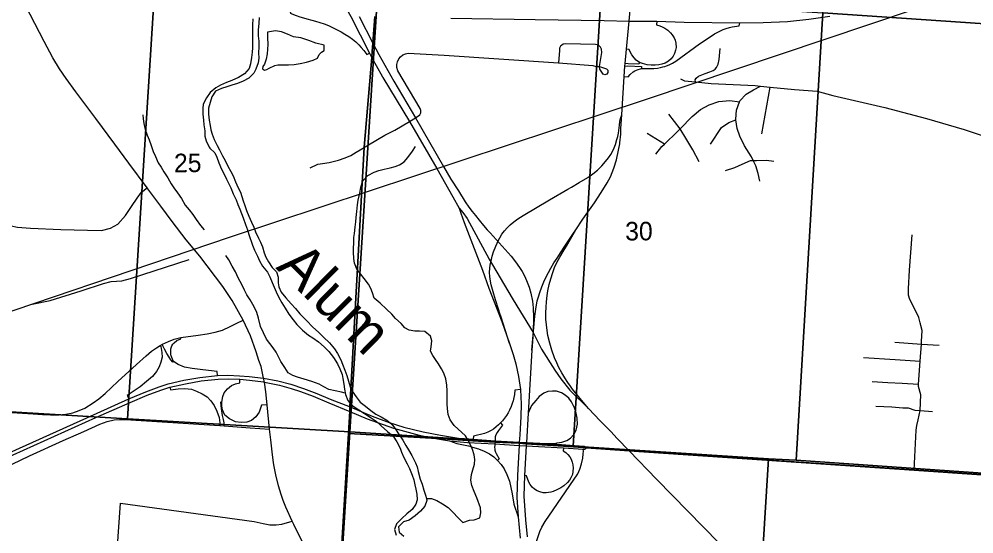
# Model space of a CAD drawing. Extents: x 114843 to 284848, y 317643 to 566895.
# Drawn here: x 222432 to 233833, y 369721 to 375870 of the extents above; entities that cross this region are included whole.
import ezdxf

# ---------------------------------------------------------------- set-up
doc = ezdxf.new("R2010")
doc.units = 0
for name, color, linetype in [('GM_X_City_Street', 7, 'Continuous'), ('GM_X_County_Road', 7, 'Continuous'), ('GM_X_Interchange_Ramps', 7, 'Continuous'), ('GM_X_Interstate_Route', 7, 'Continuous'), ('GM_X_Major_River', 7, 'Continuous'), ('GM_X_Major_River_Text', 7, 'Continuous'), ('GM_X_Minor_Lake', 7, 'Continuous'), ('GM_X_Minor_River', 7, 'Continuous'), ('GM_X_Rail_Line', 7, 'Continuous'), ('GM_X_Section', 7, 'Continuous'), ('GM_X_Section_Text', 7, 'Continuous'), ('GM_X_State_Route', 7, 'Continuous'), ('GM_X_Township', 7, 'Continuous'), ('GM_X_US_Route', 7, 'Continuous')]:
    doc.layers.add(name, color=color, linetype=linetype)

msp = doc.modelspace()

# ---------------------------------------------------------------- linework, layer by layer
at = {"layer": 'GM_X_City_Street'}
for p, q in [((231301, 374500), (231400, 375059)), ((230324, 374558), (230189, 374734)), ((230137, 374376), (229932, 374505)), ((232891, 372010), (233206, 371989)), ((233206, 371989), (233417, 371976)), ((229208, 370748), (229718, 370713))]:
    msp.add_line(p, q, dxfattribs=at)
for points in [[(229629, 374725), (229657, 375186), (229667, 375309), (229669, 375340), (229684, 375510), (229718, 375846), (229725, 375934), (229734, 376314), (229747, 376473), (229756, 376583), (229771, 376764), (229797, 377080)], [(229368, 375271), (229364, 375303), (229389, 375472), (229386, 375510), (229373, 375537), (229350, 375559), (229315, 375568), (228955, 375575), (228929, 375570), (228908, 375557), (228896, 375547), (228886, 375524), (228883, 375495), (228874, 375348)], [(227094, 374648), (227165, 374691), (227217, 374726), (227229, 374751), (227231, 374778), (227221, 374801), (226953, 375254), (226943, 375293), (226943, 375327), (226949, 375361), (226965, 375395), (226985, 375419), (227016, 375442), (227046, 375457), (227077, 375462), (227506, 375438), (228874, 375348), (229284, 375316), (229323, 375306), (229364, 375303), (229448, 375277), (229463, 375259), (229464, 375233), (229449, 375211), (229427, 375206), (229408, 375214), (229381, 375247), (229368, 375271)], [(230507, 375120), (230505, 375146), (230517, 375166), (230545, 375188), (230623, 375219), (230679, 375239), (230721, 375257), (230745, 375271), (230761, 375291), (230779, 375331), (230791, 375389), (230805, 375518)], [(230331, 375155), (230379, 375131), (230507, 375120), (230698, 375103), (231220, 375078), (231287, 375071), (231400, 375059), (231693, 375028), (231962, 375009), (232148, 374958), (232769, 374814), (233266, 374683), (233717, 374551), (234561, 374273)], [(231277, 373933), (231256, 374025), (231228, 374119), (231197, 374182), (231176, 374225), (231093, 374357), (231039, 374471), (231006, 374565), (230991, 374668), (230990, 374675), (230997, 374781), (231033, 374882), (231037, 374894), (231115, 374974), (231200, 375027), (231287, 375071)], [(230037, 374258), (230107, 374347), (230137, 374376), (230294, 374528), (230324, 374558), (230469, 374705), (230569, 374790), (230671, 374848), (230787, 374885), (230917, 374899), (231033, 374882)], [(228286, 371995), (228189, 372311), (228174, 372353), (228155, 372404), (228119, 372516), (228091, 372613), (228070, 372695), (228061, 372742), (228052, 372797), (228048, 372845), (228052, 372897), (228057, 372933), (228072, 373000), (228082, 373039), (228096, 373089), (228124, 373159), (228158, 373228), (228172, 373258), (228195, 373303), (228227, 373341), (228261, 373379), (228296, 373413), (228340, 373449), (228388, 373483), (228451, 373526), (228764, 373711), (228984, 373838), (229028, 373864), (229119, 373917), (229222, 373977), (229284, 374021), (229339, 374067), (229391, 374118), (229436, 374168), (229471, 374215), (229497, 374252), (229529, 374312), (229552, 374371), (229571, 374432), (229581, 374470), (229588, 374508), (229594, 374540), (229600, 374605), (229607, 374648), (229614, 374685), (229629, 374725)], [(229604, 374380), (229606, 374393), (229616, 374495), (229619, 374562), (229629, 374725)], [(230689, 374377), (230820, 374574), (230908, 374635), (230991, 374668)], [(226566, 374346), (226603, 374368), (226798, 374483), (226919, 374542), (227094, 374648)], [(230554, 374164), (230477, 374310), (230394, 374450), (230324, 374558)], [(225908, 374093), (225998, 374139), (226055, 374146), (226135, 374157), (226245, 374185), (226324, 374213), (226394, 374242), (226458, 374282), (226554, 374338), (226566, 374346)], [(228752, 372842), (228781, 372895), (228818, 372958), (228857, 373016), (228906, 373092), (228950, 373159), (228998, 373231), (229044, 373300), (229080, 373355), (229164, 373481), (229302, 373675), (229382, 373798), (229455, 373914), (229492, 373987), (229533, 374088), (229564, 374188), (229591, 374304), (229604, 374380)], [(230868, 374063), (230978, 374098), (231068, 374138), (231164, 374181), (231197, 374182), (231236, 374183), (231358, 374185), (231446, 374174)], [(222100, 373477), (222174, 373461), (222264, 373422), (222338, 373401), (222413, 373385), (222566, 373374), (222930, 373359), (223248, 373348), (223416, 373345), (223525, 373374), (223611, 373422), (223702, 373523), (223773, 373631), (223840, 373733), (223895, 373805), (223960, 373855)], [(233193, 372241), (233176, 372306), (233112, 372437), (233067, 372520), (233054, 372572), (233053, 372648), (233065, 372872), (233097, 373293)], [(228556, 371916), (228590, 372324), (228601, 372407), (228619, 372507), (228633, 372553), (228651, 372604), (228675, 372672), (228698, 372731), (228721, 372783), (228752, 372842)], [(222601, 371156), (222712, 371149), (222807, 371145), (222910, 371142), (222991, 371150), (223073, 371169), (223150, 371195), (223218, 371224), (223317, 371285), (223384, 371335), (223458, 371400), (223612, 371542), (223835, 371744), (223948, 371848), (224014, 371902), (224072, 371945), (224115, 371970), (224145, 371988), (224214, 372021), (224285, 372047), (224362, 372067), (224571, 372097), (224679, 372112), (224773, 372129), (224859, 372156), (224951, 372200), (225030, 372240), (225109, 372276)], [(233121, 370484), (233145, 370960), (233151, 371016), (233168, 371082), (233190, 371197), (233200, 371384), (233171, 371480), (233173, 371510), (233192, 371783), (233206, 371989), (233208, 372019), (233214, 372151), (233201, 372211), (233195, 372231), (233193, 372241)], [(232515, 371828), (232892, 371805), (233192, 371783)], [(215766, 371556), (216272, 371539), (218426, 371402), (221033, 371255), (221633, 371216), (222282, 371176), (222601, 371156)], [(232617, 371540), (232807, 371529), (232978, 371523), (233173, 371510)], [(232661, 371249), (232855, 371238), (232986, 371226), (233048, 371227), (233130, 371201), (233190, 371197), (233338, 371183)], [(221319, 369936), (221327, 370036), (221418, 370114), (222250, 370505), (222557, 370654), (222957, 370835), (223204, 370945), (223394, 371031), (223484, 371064), (223569, 371084)], [(223569, 371084), (223629, 371086), (223702, 371086), (224830, 371016), (224880, 371012)], [(224880, 371012), (225193, 370989), (225423, 370972)], [(228749, 370800), (229171, 370770), (229179, 370768), (229186, 370764), (229196, 370758), (229204, 370752), (229208, 370748)], [(228931, 370748), (229169, 370732), (229187, 370734), (229197, 370739), (229208, 370748)], [(229718, 370713), (233121, 370484), (235015, 370353)], [(223564, 368614), (223550, 368674), (223555, 368815), (223569, 369013), (223602, 369518), (223641, 370089)], [(223641, 370089), (225237, 369869), (225345, 369844), (225425, 369829), (225503, 369830), (225570, 369838), (225692, 369872)]]:
    msp.add_lwpolyline(points, dxfattribs=at)
at = {"layer": 'GM_X_County_Road'}
msp.add_line((229718, 370713), (230049, 370371), dxfattribs=at)
for points in [[(225109, 372276), (224975, 372508), (224863, 372677), (224592, 373039), (224425, 373234), (224260, 373453), (224126, 373636), (223969, 373841), (223960, 373855), (223742, 374151), (223577, 374378), (223350, 374682), (223111, 375002), (222993, 375162), (222913, 375276), (222836, 375409), (222733, 375603), (222508, 376033), (222382, 376283)], [(227688, 373611), (227732, 373559), (227782, 373487), (228045, 373001), (228216, 372711), (228331, 372517), (228569, 372127), (228669, 371928), (228828, 371677), (228899, 371574), (229010, 371439), (229232, 371219), (229369, 371072)], [(225470, 370576), (225457, 370667), (225438, 370844), (225423, 370972), (225393, 371263), (225378, 371420), (225361, 371535), (225351, 371583), (225321, 371721), (225294, 371794), (225261, 371898), (225195, 372086), (225109, 372276)], [(229369, 371072), (229498, 370943), (229574, 370861), (229718, 370713)], [(225910, 363536), (225961, 364228), (226005, 364976), (226100, 366513), (226115, 366819), (226201, 368431), (226203, 368476), (226192, 368642), (226169, 368752), (226115, 368928), (226113, 368933), (226008, 369167), (225916, 369363), (225879, 369497), (225712, 369834), (225692, 369872), (225617, 370040), (225587, 370120), (225561, 370192), (225530, 370294), (225496, 370426), (225474, 370548), (225470, 370576)], [(230049, 370371), (230786, 369613), (231201, 369191)]]:
    msp.add_lwpolyline(points, dxfattribs=at)
at = {"layer": 'GM_X_Interchange_Ramps'}
for points in [[(225679, 375974), (225670, 375940), (225740, 375915), (225783, 375898), (225827, 375884), (225867, 375872), (225928, 375858), (225973, 375846), (226025, 375830), (226074, 375813), (226127, 375792), (226166, 375775), (226215, 375752), (226279, 375718), (226322, 375692), (226370, 375661), (226413, 375632), (226454, 375597), (226489, 375561), (226518, 375531), (226548, 375497), (226583, 375449), (226615, 375464)], [(230046, 375844), (230045, 375801), (230083, 375790), (230112, 375778), (230142, 375761), (230177, 375737), (230209, 375706), (230231, 375681), (230254, 375647), (230268, 375619), (230276, 375581), (230277, 375531), (230272, 375499), (230259, 375460), (230241, 375426), (230218, 375397), (230187, 375369), (230146, 375345), (230108, 375331), (230071, 375324), (230026, 375320), (229980, 375320), (229930, 375326), (229875, 375340), (229842, 375353), (229802, 375381), (229776, 375408), (229749, 375443), (229732, 375473), (229717, 375507), (229684, 375510)], [(230141, 375306), (230163, 375313), (230193, 375325), (230234, 375345), (230274, 375368), (230557, 375574), (230695, 375668), (230734, 375694), (230774, 375716), (230807, 375732), (230838, 375745), (230876, 375758), (230913, 375769), (230946, 375776), (231032, 375790), (231037, 375826)], [(229842, 375353), (229834, 375332), (229703, 375337), (229669, 375340)], [(229657, 375186), (229706, 375182), (229729, 375209), (229766, 375241), (229785, 375253), (229825, 375270), (229852, 375277), (229866, 375279)], [(229667, 375309), (229700, 375311), (229864, 375305), (229866, 375279)], [(229866, 375279), (229897, 375282), (230012, 375279), (230054, 375284), (230092, 375292), (230119, 375299), (230141, 375306)], [(229232, 371219), (229111, 371361), (229041, 371450), (229015, 371486), (228984, 371530), (228947, 371586), (228913, 371645), (228878, 371710), (228852, 371765), (228826, 371825), (228793, 371915), (228769, 371999), (228746, 372093), (228736, 372151), (228728, 372218), (228723, 372288), (228722, 372360), (228724, 372430), (228728, 372493), (228737, 372569), (228745, 372623), (228762, 372700), (228780, 372768), (228804, 372842), (228827, 372902), (228851, 372954), (228889, 373026), (228928, 373096), (228967, 373158), (229080, 373355)], [(224803, 371613), (224797, 371662), (224624, 371682), (224497, 371696), (224405, 371714), (224331, 371746), (224277, 371779), (224254, 371827), (224244, 371861), (224242, 371894), (224243, 371931), (224256, 371968), (224269, 371987), (224284, 372005), (224317, 372031), (224364, 372050), (224362, 372067)], [(224115, 371970), (224123, 371959), (224138, 371889), (224139, 371834), (224126, 371774), (224103, 371718), (224074, 371661), (224023, 371603), (223954, 371541), (223877, 371479), (223793, 371421), (223723, 371375), (223741, 371333)], [(224277, 371779), (224267, 371771), (224243, 371802), (224223, 371831), (224195, 371876), (224168, 371927), (224150, 371969), (224145, 371988)], [(224231, 371472), (224239, 371441), (224333, 371456), (224411, 371457), (224490, 371449), (224552, 371428), (224618, 371395), (224676, 371357), (224721, 371312), (224761, 371255), (224794, 371187), (224820, 371111), (224829, 371047), (224830, 371016)], [(225393, 371263), (225325, 371257), (225300, 371176), (225260, 371121), (225207, 371076), (225152, 371056), (225084, 371051), (225016, 371061), (224945, 371095), (224890, 371141), (224862, 371203), (224853, 371250), (224853, 371296), (224863, 371362), (224879, 371407), (224919, 371456), (224970, 371495), (225017, 371512), (225068, 371525), (225067, 371568)], [(228418, 371446), (228351, 371437), (228346, 371385), (228339, 371349), (228330, 371310), (228320, 371277), (228309, 371244), (228289, 371200), (228272, 371167), (228254, 371137), (228230, 371103), (228206, 371073), (228181, 371046), (228158, 371023), (228130, 371000), (228097, 370974), (228069, 370956), (228030, 370938), (227990, 370922), (227859, 370889), (227855, 370854)], [(224880, 371012), (224880, 371048), (224871, 371089), (224862, 371136), (224852, 371192), (224843, 371252), (224840, 371298), (224853, 371296)], [(228181, 371046), (228206, 371021), (228158, 370958), (228139, 370932), (228126, 370906), (228117, 370881), (228115, 370854), (228115, 370834), (228115, 370816), (228114, 370797)], [(228114, 370797), (228112, 370783), (228109, 370754), (228111, 370736), (228113, 370720), (228121, 370699), (228130, 370681), (228165, 370616), (228146, 370600)], [(228931, 370748), (228930, 370715), (228959, 370693), (228984, 370671), (229007, 370643), (229026, 370612), (229038, 370580), (229046, 370545), (229048, 370506), (229039, 370429), (229022, 370390), (229006, 370365), (228979, 370334), (228935, 370294), (228900, 370272), (228852, 370246), (228811, 370229), (228780, 370219), (228726, 370210), (228690, 370213), (228651, 370222), (228620, 370235), (228586, 370257), (228559, 370281), (228535, 370310), (228517, 370341), (228490, 370416), (228466, 370417)], [(228556, 369379), (228596, 369386), (228597, 369470), (228598, 369533), (228607, 369593), (228616, 369641), (228636, 369702), (228651, 369750), (228675, 369801), (228714, 369869), (229103, 370439), (229129, 370494), (229149, 370558), (229165, 370626), (229169, 370677), (229170, 370710), (229169, 370732)]]:
    msp.add_lwpolyline(points, dxfattribs=at)
at = {"layer": 'GM_X_Interstate_Route'}
msp.add_lwpolyline([(227589, 375881), (228596, 375864), (229419, 375852), (229718, 375846), (230046, 375844), (230374, 375835), (231037, 375826), (231317, 375828), (231607, 375842), (231863, 375870), (232112, 375905)], dxfattribs=at)
at = {"layer": 'GM_X_Major_River'}
for points in [[(225223, 375874), (225218, 375802), (225220, 375528), (225216, 375475), (225208, 375411), (225197, 375337), (225181, 375281), (225124, 375218), (225052, 375174), (224972, 375137), (224909, 375112), (224835, 375080), (224781, 375049), (224714, 374995), (224668, 374928), (224629, 374854), (224625, 374802), (224627, 374736), (224634, 374662), (224636, 374606), (224649, 374534), (224651, 374472), (224664, 374418), (224700, 374342)], [(225297, 375889), (225296, 375821), (225286, 375738), (225287, 375672), (225293, 375608), (225294, 375540), (225292, 375468), (225295, 375402), (225287, 375346), (225259, 375273), (225236, 375223), (225176, 375163), (225108, 375128), (225039, 375101), (224973, 375081), (224911, 375062), (224849, 375042), (224779, 375011), (224734, 374943), (224712, 374873), (224695, 374806), (224693, 374736), (224700, 374664), (224712, 374598), (224723, 374546), (224737, 374496), (224763, 374432), (224798, 374361), (224826, 374307), (224859, 374239), (224891, 374181), (224924, 374113), (224962, 374049), (224988, 373999), (225015, 373928), (225047, 373856), (225074, 373802), (225090, 373750), (225106, 373700), (225127, 373642), (225149, 373584), (225176, 373516), (225206, 373444), (225233, 373386), (225255, 373331), (225290, 373255), (225314, 373205), (225340, 373151), (225359, 373079), (225379, 373027), (225409, 372973), (225454, 372903)], [(224700, 374342), (224708, 374328), (224769, 374272), (224793, 374222), (224817, 374154), (224848, 374078), (224876, 374027), (224909, 373959), (224937, 373903), (224961, 373853), (224990, 373785), (225022, 373713), (225045, 373655), (225067, 373599), (225088, 373548), (225108, 373496), (225136, 373418), (225161, 373352), (225177, 373298), (225220, 373172), (225243, 373110), (225277, 373040), (225303, 372982), (225340, 372919), (225398, 372849), (225425, 372791), (225455, 372723), (225478, 372667), (225500, 372613), (225532, 372546), (225571, 372480), (225611, 372416), (225652, 372346), (225706, 372280), (225749, 372223), (225817, 372153), (225888, 372096), (225940, 372062), (226006, 372014), (226074, 371957), (226131, 371899), (226185, 371830), (226232, 371754), (226260, 371692), (226289, 371626), (226299, 371576), (226310, 371508), (226316, 371452), (226328, 371386), (226357, 371314), (226411, 371256), (226488, 371205), (226558, 371161), (226624, 371114), (226697, 371066), (226757, 371013), (226833, 370945), (226900, 370888), (226944, 370820), (226981, 370746), (226999, 370696), (227027, 370632), (227066, 370559), (227092, 370501), (227125, 370421), (227145, 370367), (227158, 370307), (227170, 370257), (227183, 370197), (227185, 370129), (227171, 370077), (227124, 370012), (227060, 369960), (227003, 369905), (226937, 369843), (226914, 369774), (226936, 369708)], [(225454, 372903), (225462, 372896), (225506, 372850), (225525, 372788), (225527, 372722), (225534, 372672), (225560, 372608), (225616, 372540), (225679, 372469), (225731, 372415), (225784, 372351), (225864, 372270), (225941, 372192), (226007, 372129), (226068, 372071), (226138, 372003), (226197, 371932), (226233, 371876), (226275, 371800), (226292, 371750), (226322, 371678), (226347, 371612), (226367, 371545), (226386, 371477), (226408, 371427), (226455, 371359), (226505, 371295), (226567, 371248), (226634, 371196), (226692, 371152), (226754, 371121), (226822, 371081), (226883, 371034), (226925, 370972), (226972, 370906), (227014, 370839), (227050, 370777), (227083, 370725), (227123, 370657), (227164, 370571), (227184, 370521), (227199, 370467), (227223, 370377), (227246, 370314), (227266, 370244), (227287, 370174), (227299, 370122), (227278, 370051), (227224, 369991), (227162, 369936), (227091, 369886), (227021, 369865), (226963, 369807), (226972, 369743), (227026, 369695)]]:
    msp.add_lwpolyline(points, dxfattribs=at)
at = {"layer": 'GM_X_Minor_Lake'}
for points in [[(225606, 375326), (225648, 375326), (225716, 375328), (225790, 375342), (225862, 375357), (225944, 375379), (225994, 375403), (226016, 375448), (226044, 375474), (226076, 375494), (226076, 375560), (225976, 375584), (225890, 375616), (225795, 375646), (225709, 375660), (225637, 375692), (225565, 375717), (225493, 375731), (225399, 375713), (225397, 375649), (225401, 375568), (225396, 375454), (225384, 375390), (225364, 375334), (225342, 375304), (225340, 375278), (225362, 375260), (225392, 375270), (225418, 375284)], [(225418, 375284), (225484, 375317), (225523, 375324), (225554, 375326), (225606, 375326)]]:
    msp.add_lwpolyline(points, dxfattribs=at)
at = {"layer": 'GM_X_Minor_River'}
for points in [[(223911, 374728), (223915, 374678), (223921, 374624), (223939, 374552), (223963, 374484), (223984, 374427), (224010, 374361), (224034, 374289), (224062, 374229), (224094, 374153), (224128, 374103), (224161, 374048), (224209, 373974), (224249, 373904), (224279, 373854), (224325, 373796), (224371, 373728), (224416, 373647), (224464, 373591), (224506, 373535), (224546, 373475), (224598, 373405), (224640, 373353)], [(227294, 370145), (227355, 370146), (227419, 370122), (227489, 370081), (227557, 370035), (227617, 369975), (227669, 369917), (227731, 369859), (227811, 369887), (227867, 369889), (227935, 369913), (227947, 369971), (227943, 370033), (227899, 370153), (227865, 370227), (227838, 370301), (227826, 370364), (227836, 370430), (227852, 370486), (227870, 370556), (227874, 370610), (227864, 370664), (227847, 370728), (227823, 370786), (227791, 370843), (227761, 370893), (227629, 371017), (227581, 371085), (227556, 371147), (227546, 371218), (227544, 371272), (227544, 371432), (227538, 371496), (227527, 371572), (227503, 371640), (227475, 371693), (227441, 371751), (227405, 371803), (227371, 371853), (227343, 371905), (227354, 371955), (227360, 372027), (227346, 372083), (227276, 372138), (227214, 372144), (227156, 372144), (227090, 372154), (227038, 372182), (226994, 372234), (226926, 372296), (226881, 372346), (226819, 372407), (226745, 372477), (226671, 372539), (226651, 372601), (226631, 372651), (226603, 372705), (226554, 372772), (226466, 372884), (226436, 372954), (226430, 373012), (226424, 373086), (226427, 373136), (226429, 373193), (226431, 373261), (226437, 373311), (226445, 373385), (226453, 373449), (226457, 373499), (226466, 373573), (226472, 373651), (226480, 373708), (226500, 373792), (226514, 373862), (226538, 373940), (226598, 374004), (226673, 374042), (226727, 374060), (226793, 374076), (226863, 374092), (226921, 374108), (226973, 374130), (227029, 374164), (227073, 374216), (227129, 374292), (227165, 374348)], [(226326, 371401), (226281, 371413), (226207, 371431), (226131, 371447), (226071, 371476), (226017, 371508), (225927, 371542), (225837, 371568), (225757, 371594), (225699, 371612), (225643, 371644), (225604, 371708), (225558, 371781), (225524, 371843), (225500, 371893), (225464, 371943), (225424, 371997), (225386, 372049), (225349, 372121), (225315, 372200), (225291, 372300), (225271, 372366), (225239, 372434), (225192, 372518), (225150, 372577), (225122, 372631), (225094, 372691), (225048, 372779), (225014, 372851), (224977, 372921), (224937, 372994), (224901, 373046)]]:
    msp.add_lwpolyline(points, dxfattribs=at)
at = {"layer": 'GM_X_Rail_Line'}
for points in [[(250509, 372998), (247766, 374638), (246195, 375568), (245437, 376028), (245091, 376222), (244781, 376326), (244599, 376353), (244210, 376384), (241176, 376620), (239126, 376783), (237186, 376937), (236633, 376944), (236088, 376907), (235729, 376838), (235500, 376784), (235156, 376700), (234745, 376558), (233652, 376170), (229918, 374912), (224942, 373261), (221439, 372074)], [(222588, 372464), (222804, 372509), (223173, 372625), (223440, 372714), (223530, 372737), (223659, 372746), (223761, 372770), (224461, 373000)]]:
    msp.add_lwpolyline(points, dxfattribs=at)
at = {"layer": 'GM_X_Section'}
for points in [[(232374, 381251), (235025, 381081), (234674, 375767), (232029, 375947)], [(224064, 376453), (223725, 371097), (221063, 371254), (221400, 376622)], [(226721, 376285), (226380, 370939), (223725, 371097), (224064, 376453)], [(229379, 376116), (229049, 370768), (226380, 370939), (226721, 376285)], [(232029, 375947), (231710, 370604), (231382, 370619), (229049, 370768), (229379, 376116)], [(234674, 375767), (234339, 370417), (231710, 370604), (232029, 375947)], [(223725, 371097), (226380, 370939), (226072, 365960), (226049, 365602), (220701, 365925), (221063, 371254)], [(226380, 370939), (229049, 370768), (231382, 370619), (231072, 365598), (226072, 365960)], [(231382, 370619), (231710, 370604), (234339, 370417), (236771, 370244), (236465, 365227), (231072, 365598)]]:
    msp.add_lwpolyline(points, close=True, dxfattribs=at)
at = {"layer": 'GM_X_State_Route'}
for points in [[(222313, 370691), (223364, 371163), (223741, 371333), (223945, 371419), (224105, 371479), (224213, 371514), (224400, 371558), (224589, 371591), (224803, 371613), (224926, 371616), (225062, 371611), (225180, 371603), (225351, 371583), (225520, 371549), (225675, 371510), (225828, 371459), (225986, 371398), (226147, 371330), (226384, 371238), (226646, 371126), (226850, 371053), (227027, 370998), (227257, 370942), (227464, 370902), (227677, 370866), (227750, 370861)], [(222237, 370610), (223348, 371110), (223759, 371291), (223962, 371377), (224123, 371437), (224231, 371472), (224418, 371515), (224607, 371549), (224808, 371569), (224931, 371572), (225067, 371568), (225185, 371559), (225352, 371536), (225361, 371535), (225540, 371498), (225679, 371459), (225792, 371423), (225942, 371366), (226132, 371286), (226381, 371183), (226590, 371097), (226901, 370984), (227209, 370900), (227429, 370857), (227572, 370831)], [(228857, 370808), (228912, 370817), (228971, 370835), (229017, 370866), (229056, 370909), (229085, 370962), (229099, 371033), (229097, 371105), (229085, 371164), (229063, 371229), (229029, 371297), (228996, 371342), (228954, 371380), (228909, 371407), (228851, 371427), (228800, 371428), (228746, 371421), (228699, 371402), (228641, 371362), (228604, 371314), (228551, 371256), (228509, 371164)], [(227572, 370831), (227660, 370803), (227800, 370772), (227825, 370764)], [(227572, 370831), (227788, 370814), (228114, 370797), (228402, 370778), (228487, 370773), (228931, 370748)], [(227750, 370861), (227855, 370854), (228115, 370834), (228405, 370818), (228489, 370814), (228650, 370805), (228749, 370800), (228847, 370806), (228857, 370808)], [(227825, 370764), (227846, 370758), (227919, 370736), (227987, 370710), (228049, 370679), (228100, 370641), (228146, 370600), (228189, 370551), (228225, 370498), (228258, 370429), (228287, 370352), (228318, 370201), (228340, 370078), (228390, 369926)]]:
    msp.add_lwpolyline(points, dxfattribs=at)
at = {"layer": 'GM_X_Township'}
for points in [[(226680, 375901), (226656, 375584), (226649, 375489), (226642, 375411), (226552, 374341), (226383, 371241), (226380, 371186), (226366, 370921), (226268, 369342), (226202, 368479), (226199, 368434), (226114, 366821), (226099, 366515), (225909, 363538), (225880, 362919), (225785, 361434), (225714, 360235), (224657, 360300), (224140, 360335), (223020, 360406), (222534, 360427), (220462, 360551)], [(235014, 370356), (233119, 370487), (229716, 370715), (229310, 370744), (229169, 370753), (228931, 370768), (228487, 370799), (228403, 370805), (228114, 370819), (227851, 370833), (227428, 370860), (226366, 370921), (226380, 371186), (226383, 371241), (226552, 374341), (226642, 375411), (226649, 375489), (226656, 375584), (226680, 375901)], [(225785, 361434), (225880, 362919), (225909, 363538), (226099, 366515), (226114, 366821), (226199, 368434), (226202, 368479), (226268, 369342), (226366, 370921), (227428, 370860), (227851, 370833), (228114, 370819), (228403, 370805), (228487, 370799), (228931, 370768), (229169, 370753), (229310, 370744), (229716, 370715), (233119, 370487), (235014, 370356)]]:
    msp.add_lwpolyline(points, dxfattribs=at)
at = {"layer": 'GM_X_US_Route'}
for points in [[(226291, 376101), (226344, 375986), (226392, 375901), (226615, 375464)], [(226492, 375900), (226657, 375581), (226727, 375448), (226907, 375129), (227165, 374691), (227499, 374111), (227589, 373960), (227677, 373818), (227760, 373686), (227803, 373625), (227843, 373572), (227880, 373524), (227925, 373469), (227978, 373405), (228023, 373355), (228058, 373316), (228308, 373038), (228358, 372973), (228408, 372903), (228439, 372854), (228470, 372796), (228500, 372729), (228523, 372669), (228544, 372595), (228561, 372501), (228569, 372420), (228573, 372307), (228569, 372127), (228556, 371916), (228509, 371164), (228489, 370814), (228488, 370796), (228487, 370773), (228466, 370417), (228459, 370171), (228478, 369891), (228499, 369685)], [(226615, 375464), (226643, 375409), (226694, 375317)], [(226694, 375317), (226770, 375182), (226776, 375172)], [(226776, 375172), (227094, 374648), (227420, 374085), (227611, 373747), (227688, 373611), (227708, 373551), (227748, 373442), (227964, 372870), (228041, 372655), (228195, 372258), (228286, 371995), (228330, 371863), (228364, 371751), (228396, 371602), (228418, 371446), (228426, 371271), (228422, 371123), (228410, 370905)], [(228410, 370905), (228407, 370855), (228405, 370818), (228404, 370802), (228402, 370778), (228382, 370423), (228374, 370156), (228390, 369926)], [(228390, 369926), (228414, 369669)]]:
    msp.add_lwpolyline(points, dxfattribs=at)

# ---------------------------------------------------------------- texts
at = {"layer": 'GM_X_Major_River_Text'}
msp.add_text('Alum', height=500.1, rotation=315.4096, dxfattribs=at).set_placement((225488, 372897))
at = {"layer": 'GM_X_Section_Text'}
for s, rotation, p in [('25', 0.414, (224282, 374041)), ('30', 0.4141, (229670, 373226))]:
    msp.add_text(s, height=221, rotation=rotation, dxfattribs=at).set_placement(p)

doc.saveas('drawing.dxf')
